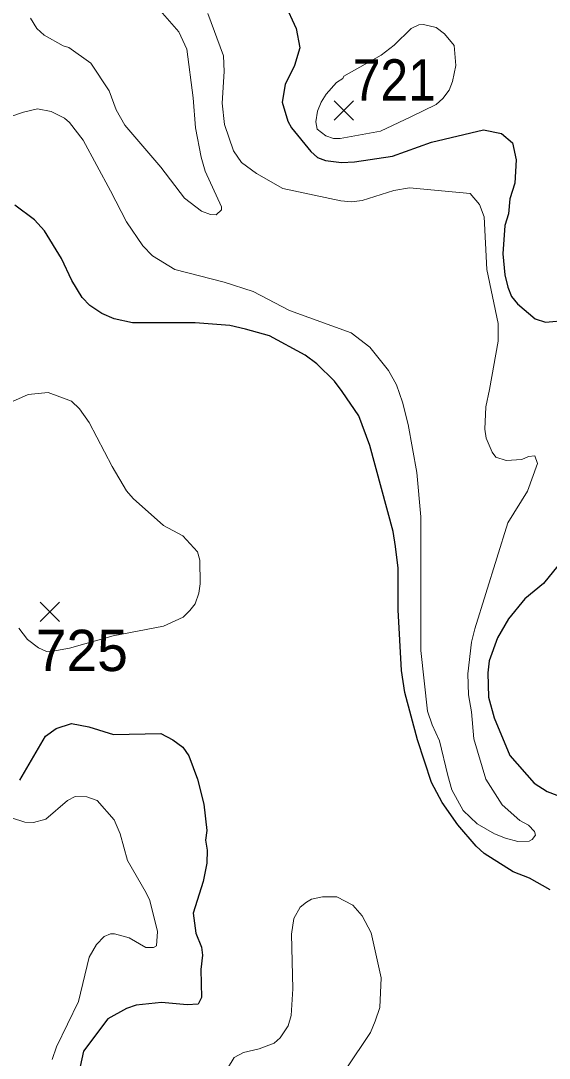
# Model space of a CAD drawing. Extents: x 294.2 to 320.3, y 7482.7 to 7510.7.
# Drawn here: x 315.127 to 316.15, y 7501.077 to 7503.085 of the extents above; entities that cross this region are included whole.
import ezdxf
from ezdxf.enums import TextEntityAlignment as Align

# ---------------------------------------------------------------- set-up
doc = ezdxf.new("R2010")
doc.units = 0
doc.header["$LTSCALE"] = 0.032
for name, color, linetype, lineweight in [('1', 7, 'Continuous', 25), ('2', 7, 'Continuous', 13), ('21', 7, 'Continuous', 25)]:
    doc.layers.add(name, color=color, linetype=linetype, lineweight=lineweight)
doc.layers.add('61', color=7, linetype='Continuous')

msp = doc.modelspace()

# ---------------------------------------------------------------- linework, layer by layer
at = {"layer": '1'}
for points in [[(315.6376, 7503.1194), (315.6598, 7503.0704), (315.667, 7503.0333), (315.6565, 7502.9988), (315.6387, 7502.9622), (315.6326, 7502.9278), (315.6437, 7502.8907), (315.6509, 7502.8778), (315.6881, 7502.8321), (315.7014, 7502.8208), (315.7169, 7502.8149), (315.7474, 7502.8111), (315.7729, 7502.8122), (315.8465, 7502.8232), (315.9219, 7502.8501), (316.0223, 7502.8743), (316.0573, 7502.8673), (316.0784, 7502.849), (316.0856, 7502.8162), (316.0828, 7502.771), (316.0734, 7502.7409), (316.0706, 7502.7113), (316.0639, 7502.6893), (316.06, 7502.6344), (316.0634, 7502.5936), (316.0695, 7502.5694), (316.0767, 7502.5517), (316.0884, 7502.5371), (316.1227, 7502.5081), (316.1422, 7502.5016), (316.1859, 7502.5054)], [(315.4644, 7502.5006), (315.3435, 7502.5005), (315.308, 7502.5081), (315.2842, 7502.5189), (315.2609, 7502.5339), (315.2459, 7502.5495), (315.2259, 7502.5823), (315.2059, 7502.6248), (315.1727, 7502.6786), (315.1538, 7502.7001), (315.1156, 7502.7286)], [(315.7339, 7502.3876), (315.7001, 7502.4209), (315.6774, 7502.4376), (315.6081, 7502.4753), (315.5621, 7502.4882), (315.5316, 7502.4952), (315.4644, 7502.5006)], [(316.1516, 7501.4028), (316.1117, 7501.4249), (316.0795, 7501.4373), (316.0235, 7501.4728), (316.0085, 7501.4873), (315.973, 7501.5287), (315.9425, 7501.5717), (315.922, 7501.6104), (315.8948, 7501.6928), (315.8704, 7501.7848), (315.8637, 7501.8273), (315.8576, 7501.9446), (315.8571, 7502.0257), (315.8521, 7502.0677), (315.8476, 7502.0967), (315.8023, 7502.263), (315.7814, 7502.3206), (315.7489, 7502.3677), (315.7339, 7502.3876)], [(316.1663, 7502.0297), (316.1384, 7501.9955), (316.1023, 7501.9659), (316.0711, 7501.9271), (316.0496, 7501.8906), (316.0335, 7501.846), (316.0307, 7501.8229), (316.0324, 7501.7756), (316.0429, 7501.7358), (316.0734, 7501.6627), (316.1205, 7501.6094), (316.1454, 7501.5933), (316.1882, 7501.5771)], [(315.1255, 7501.615), (315.1748, 7501.7), (315.1959, 7501.7151), (315.2253, 7501.7247), (315.2591, 7501.7183), (315.3068, 7501.7032), (315.3983, 7501.7054), (315.4216, 7501.6931), (315.4405, 7501.6786), (315.4521, 7501.6619), (315.4693, 7501.6167), (315.481, 7501.5683), (315.4871, 7501.5172), (315.4843, 7501.4989), (315.4876, 7501.4795), (315.4871, 7501.4543), (315.4799, 7501.4188), (315.4604, 7501.3575), (315.466, 7501.3188), (315.4771, 7501.2914), (315.4788, 7501.2763), (315.4754, 7501.2484), (315.4765, 7501.1941), (315.4704, 7501.1812), (315.4493, 7501.1801), (315.3994, 7501.1844), (315.3506, 7501.179), (315.3317, 7501.1731), (315.2957, 7501.1527), (315.2486, 7501.0903), (315.2292, 7501.0011)]]:
    msp.add_lwpolyline(points, dxfattribs=at)
at = {"layer": '2'}
for points in [[(315.3924, 7503.1102), (315.4332, 7503.0642), (315.4486, 7503.0304), (315.4607, 7502.9359), (315.4652, 7502.8784), (315.476, 7502.821), (315.4836, 7502.7941), (315.5156, 7502.7252), (315.5156, 7502.7194), (315.5054, 7502.7098), (315.4939, 7502.7105), (315.4766, 7502.7169), (315.4441, 7502.7417), (315.3981, 7502.8018), (315.3285, 7502.8835), (315.3119, 7502.9129), (315.2979, 7502.9499), (315.2628, 7503.0035), (315.22, 7503.0336), (315.2091, 7503.0367), (315.1721, 7503.0578), (315.158, 7503.0706), (315.1459, 7503.0904)], [(315.4888, 7503.0993), (315.5194, 7503.0176), (315.5207, 7502.987), (315.5168, 7502.9257), (315.5213, 7502.8848), (315.5386, 7502.8337), (315.5539, 7502.8107), (315.5833, 7502.7897), (315.6344, 7502.7609), (315.7467, 7502.7366), (315.7672, 7502.7348), (315.7876, 7502.7373), (315.8489, 7502.7565), (315.8795, 7502.7616), (315.9964, 7502.7507), (316.0149, 7502.7297), (316.0238, 7502.706), (316.0289, 7502.6039), (316.0506, 7502.4992), (316.0506, 7502.4647), (316.034, 7502.3715), (316.0268, 7502.3378), (316.0251, 7502.2949), (316.0276, 7502.277), (316.0391, 7502.2501), (316.0462, 7502.2406), (316.066, 7502.2342), (316.0966, 7502.2361), (316.1094, 7502.2419), (316.1215, 7502.2431), (316.1272, 7502.2284), (316.1075, 7502.1748), (316.0692, 7502.1135)], [(316.0034, 7501.6947), (316.027, 7501.6168), (316.0583, 7501.567), (316.0927, 7501.537), (316.1094, 7501.5278), (316.1209, 7501.5155), (316.1232, 7501.5083), (316.1169, 7501.4999), (316.1106, 7501.4966), (316.0887, 7501.496), (316.0652, 7501.5029), (316.0439, 7501.5111), (316.0104, 7501.5306), (315.9829, 7501.5561), (315.9612, 7501.5964), (315.9531, 7501.6237), (315.9376, 7501.6909), (315.9232, 7501.7218), (315.914, 7501.7483), (315.9012, 7501.8658), (315.9012, 7502.0893), (315.9012, 7502.125), (315.8935, 7502.2106), (315.8769, 7502.3038), (315.8655, 7502.3472), (315.854, 7502.3804), (315.8386, 7502.4085), (315.8023, 7502.4532), (315.7665, 7502.4812), (315.6471, 7502.5241), (315.5769, 7502.5611), (315.5207, 7502.579), (315.4249, 7502.6038), (315.3821, 7502.63), (315.3636, 7502.6498), (315.3317, 7502.6958), (315.3004, 7502.7558), (315.2481, 7502.8542), (315.2213, 7502.8886), (315.2117, 7502.8969), (315.1862, 7502.9097), (315.1593, 7502.9148), (315.1325, 7502.9084), (315.0827, 7502.8918)], [(315.1236, 7501.9092), (315.1402, 7501.8875), (315.1612, 7501.8709), (315.1769, 7501.8641), (315.1891, 7501.8646), (315.2212, 7501.8705), (315.3062, 7501.8947), (315.4032, 7501.913), (315.4415, 7501.9309), (315.4543, 7501.9436), (315.4645, 7501.9565), (315.4716, 7501.9769), (315.4741, 7501.9954), (315.4734, 7502.0407), (315.469, 7502.0573), (315.4409, 7502.0879), (315.4032, 7502.1084), (315.3445, 7502.1601), (315.3317, 7502.1755), (315.3042, 7502.2226), (315.2596, 7502.3076), (315.241, 7502.3338), (315.2251, 7502.3491), (315.1798, 7502.3657), (315.1415, 7502.3619), (315.105, 7502.3459)], [(316.0692, 7502.1135), (316.0059, 7501.9079), (315.9995, 7501.8824), (315.9919, 7501.8211), (315.9931, 7501.7802), (315.9995, 7501.747), (316.0034, 7501.6947)], [(315.0827, 7501.5503), (315.1351, 7501.5337), (315.1517, 7501.5331), (315.1759, 7501.5395), (315.2174, 7501.5759), (315.2321, 7501.5835), (315.2551, 7501.5829), (315.2749, 7501.5753)], [(315.2749, 7501.5753), (315.3081, 7501.5382), (315.3196, 7501.5108), (315.3336, 7501.4597), (315.37, 7501.3965), (315.3771, 7501.3818), (315.3917, 7501.3218)], [(315.7569, 7501.0562), (315.8036, 7501.1264), (315.8125, 7501.1482), (315.822, 7501.175), (315.8246, 7501.2324), (315.8048, 7501.3192), (315.7876, 7501.3525), (315.7697, 7501.3729), (315.7384, 7501.3889), (315.711, 7501.3888), (315.6899, 7501.3844), (315.6797, 7501.3786), (315.6675, 7501.369), (315.6554, 7501.3474), (315.6509, 7501.3167), (315.6535, 7501.2107), (315.6503, 7501.1596), (315.6446, 7501.1392), (315.6293, 7501.1162), (315.6171, 7501.1054), (315.5884, 7501.0945), (315.5578, 7501.0875), (315.5399, 7501.0779), (315.5162, 7501.0389)], [(315.3917, 7501.3218), (315.3898, 7501.2943), (315.384, 7501.2911), (315.3688, 7501.2911), (315.3368, 7501.3097), (315.3087, 7501.3173), (315.3004, 7501.3173), (315.2883, 7501.3122), (315.2736, 7501.2969), (315.2596, 7501.272), (315.2391, 7501.1865), (315.1963, 7501.0984), (315.1881, 7501.0741)]]:
    msp.add_lwpolyline(points, dxfattribs=at)
msp.add_lwpolyline([(315.9561, 7502.9512), (315.9627, 7502.9679), (315.9689, 7502.9985), (315.9657, 7503.0374), (315.9472, 7503.0604), (315.9306, 7503.0725), (315.9064, 7503.0783), (315.8974, 7503.0776), (315.8827, 7503.0706), (315.8495, 7503.038), (315.8246, 7503.0189), (315.7524, 7502.9784), (315.7505, 7502.9735), (315.7378, 7502.9659), (315.718, 7502.9435), (315.7084, 7502.9275), (315.7014, 7502.9103), (315.6982, 7502.8899), (315.7008, 7502.8752), (315.7174, 7502.8625), (315.732, 7502.8573), (315.7454, 7502.8573), (315.8234, 7502.8714), (315.8821, 7502.8995), (315.9306, 7502.9231), (315.944, 7502.9346)], close=True, dxfattribs=at)
at = {"layer": '21'}
for p, q in [((315.7334, 7502.9303), (315.7709, 7502.8928)), ((315.7709, 7502.9303), (315.7334, 7502.8928)), ((315.1645, 7501.9596), (315.202, 7501.9221)), ((315.202, 7501.9596), (315.1645, 7501.9221))]:
    msp.add_line(p, q, dxfattribs=at)

# ---------------------------------------------------------------- texts
at = {"layer": '61', "width": 0.9}
msp.add_text('721', height=0.08, dxfattribs=at).set_placement((315.8497, 7502.9308), align=Align.CENTER)
at = {"layer": '61'}
msp.add_text('725', height=0.08, dxfattribs=at).set_placement((315.2452, 7501.8262), align=Align.CENTER)

doc.saveas('drawing.dxf')
